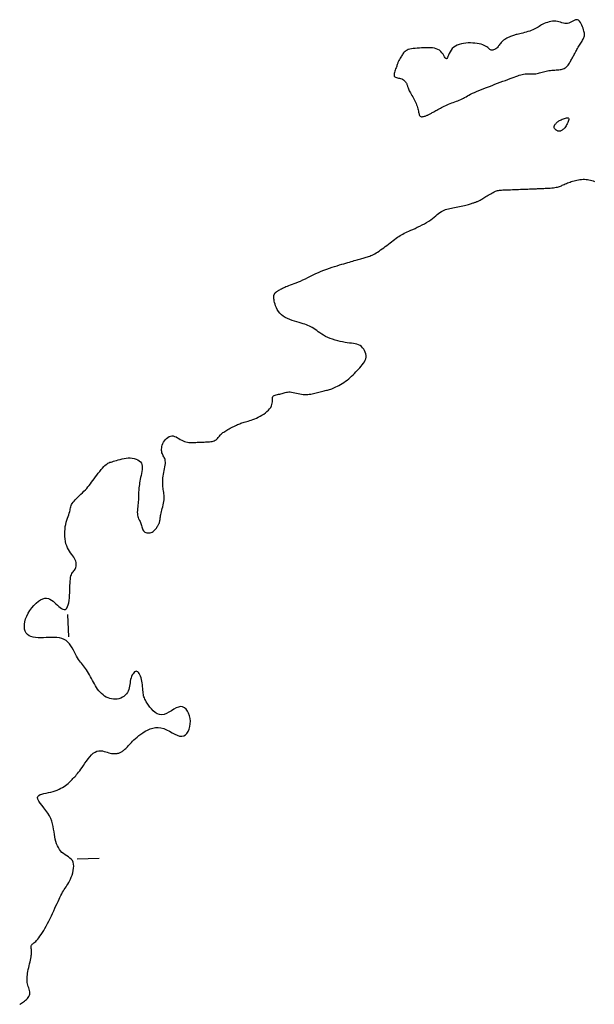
# Model space of a CAD drawing. Header units: millimetres. Extents: x 32690613 to 32693367, y 5343692 to 5344708.
# Tile 690 of 1009: x 32692999 to 32693025, y 5343816 to 5343860. Entities that reach past the tile are written whole.
import ezdxf

# ---------------------------------------------------------------- set-up
doc = ezdxf.new("R2010")
doc.units = ezdxf.units.MM
doc.header["$LTSCALE"] = 20
doc.layers.add('02-DGM_HL_493.50', color=112, linetype='Continuous')

msp = doc.modelspace()

# ---------------------------------------------------------------- linework, layer by layer
at = {"layer": '02-DGM_HL_493.50', "elevation": 493.5, "flags": 128}
for points in [[(32693021.014, 5343857.407), (32693021.103, 5343857.441), (32693021.185, 5343857.471), (32693021.261, 5343857.498), (32693021.333, 5343857.522), (32693021.401, 5343857.542), (32693021.466, 5343857.559), (32693021.529, 5343857.571), (32693021.591, 5343857.58), (32693021.654, 5343857.585), (32693021.716, 5343857.586), (32693021.778, 5343857.586), (32693021.84, 5343857.584), (32693021.901, 5343857.583), (32693021.961, 5343857.582), (32693022.021, 5343857.584), (32693022.079, 5343857.589), (32693022.137, 5343857.597), (32693022.193, 5343857.609), (32693022.249, 5343857.624), (32693022.305, 5343857.64), (32693022.362, 5343857.657), (32693022.42, 5343857.674), (32693022.479, 5343857.69), (32693022.54, 5343857.704), (32693022.603, 5343857.716), (32693022.667, 5343857.726), (32693022.733, 5343857.734), (32693022.799, 5343857.741), (32693022.865, 5343857.746), (32693022.929, 5343857.752), (32693022.992, 5343857.757), (32693023.053, 5343857.762), (32693023.11, 5343857.768), (32693023.164, 5343857.775), (32693023.216, 5343857.785), (32693023.264, 5343857.796), (32693023.31, 5343857.81), (32693023.353, 5343857.828), (32693023.393, 5343857.849), (32693023.431, 5343857.875), (32693023.466, 5343857.906), (32693023.499, 5343857.94), (32693023.53, 5343857.978), (32693023.559, 5343858.018), (32693023.585, 5343858.06), (32693023.611, 5343858.102), (32693023.634, 5343858.144), (32693023.657, 5343858.185), (32693023.678, 5343858.224), (32693023.699, 5343858.261), (32693023.719, 5343858.298), (32693023.739, 5343858.335), (32693023.759, 5343858.372), (32693023.78, 5343858.409), (32693023.801, 5343858.449), (32693023.824, 5343858.49), (32693023.848, 5343858.534), (32693023.874, 5343858.58), (32693023.9, 5343858.628), (32693023.927, 5343858.677), (32693023.955, 5343858.726), (32693023.984, 5343858.776), (32693024.013, 5343858.825), (32693024.043, 5343858.874), (32693024.072, 5343858.921), (32693024.101, 5343858.967), (32693024.129, 5343859.012), (32693024.155, 5343859.056), (32693024.18, 5343859.098), (32693024.202, 5343859.138), (32693024.222, 5343859.177), (32693024.238, 5343859.215), (32693024.25, 5343859.252), (32693024.258, 5343859.288), (32693024.263, 5343859.325), (32693024.263, 5343859.364), (32693024.26, 5343859.406), (32693024.252, 5343859.452), (32693024.24, 5343859.504), (32693024.224, 5343859.562), (32693024.204, 5343859.627), (32693024.18, 5343859.697), (32693024.152, 5343859.767), (32693024.12, 5343859.834), (32693024.084, 5343859.896), (32693024.045, 5343859.948), (32693024.002, 5343859.987), (32693023.957, 5343860.01), (32693023.908, 5343860.015), (32693023.856, 5343860.004), (32693023.802, 5343859.982), (32693023.745, 5343859.952), (32693023.687, 5343859.919), (32693023.627, 5343859.888), (32693023.566, 5343859.861), (32693023.504, 5343859.844), (32693023.442, 5343859.839), (32693023.379, 5343859.844), (32693023.315, 5343859.857), (32693023.249, 5343859.876), (32693023.183, 5343859.897), (32693023.114, 5343859.917), (32693023.044, 5343859.935), (32693022.972, 5343859.946), (32693022.898, 5343859.949), (32693022.822, 5343859.945), (32693022.746, 5343859.934), (32693022.671, 5343859.917), (32693022.597, 5343859.896), (32693022.526, 5343859.87), (32693022.457, 5343859.842), (32693022.394, 5343859.811), (32693022.335, 5343859.78), (32693022.28, 5343859.748), (32693022.227, 5343859.715), (32693022.175, 5343859.683), (32693022.122, 5343859.651), (32693022.067, 5343859.619), (32693022.008, 5343859.589), (32693021.945, 5343859.559), (32693021.875, 5343859.531), (32693021.801, 5343859.505), (32693021.723, 5343859.48), (32693021.645, 5343859.457), (32693021.567, 5343859.436), (32693021.491, 5343859.417), (32693021.42, 5343859.399), (32693021.354, 5343859.383), (32693021.296, 5343859.369), (32693021.244, 5343859.356), (32693021.197, 5343859.344), (32693021.153, 5343859.333), (32693021.111, 5343859.321), (32693021.07, 5343859.308), (32693021.027, 5343859.293), (32693020.983, 5343859.277), (32693020.935, 5343859.258), (32693020.884, 5343859.237), (32693020.832, 5343859.214), (32693020.78, 5343859.188), (32693020.728, 5343859.16), (32693020.678, 5343859.13), (32693020.631, 5343859.098), (32693020.588, 5343859.064), (32693020.55, 5343859.028), (32693020.517, 5343858.991), (32693020.486, 5343858.953), (32693020.458, 5343858.915), (32693020.432, 5343858.877), (32693020.405, 5343858.84), (32693020.378, 5343858.805), (32693020.349, 5343858.771), (32693020.318, 5343858.74), (32693020.285, 5343858.712), (32693020.25, 5343858.688), (32693020.214, 5343858.669), (32693020.179, 5343858.654), (32693020.143, 5343858.646), (32693020.109, 5343858.644), (32693020.076, 5343858.649), (32693020.045, 5343858.662), (32693020.015, 5343858.682), (32693019.985, 5343858.706), (32693019.951, 5343858.735), (32693019.914, 5343858.766), (32693019.871, 5343858.798), (32693019.821, 5343858.829), (32693019.762, 5343858.86), (32693019.694, 5343858.887), (32693019.616, 5343858.911), (32693019.531, 5343858.931), (32693019.439, 5343858.948), (32693019.342, 5343858.96), (32693019.242, 5343858.968), (32693019.139, 5343858.972), (32693019.035, 5343858.97), (32693018.931, 5343858.963), (32693018.829, 5343858.951), (32693018.73, 5343858.932), (32693018.635, 5343858.906), (32693018.545, 5343858.872), (32693018.462, 5343858.83), (32693018.387, 5343858.78), (32693018.322, 5343858.72), (32693018.267, 5343858.651), (32693018.222, 5343858.576), (32693018.184, 5343858.5), (32693018.152, 5343858.428), (32693018.125, 5343858.363), (32693018.101, 5343858.31), (32693018.079, 5343858.274), (32693018.057, 5343858.259), (32693018.033, 5343858.268), (32693018.007, 5343858.298), (32693017.977, 5343858.343), (32693017.943, 5343858.4), (32693017.904, 5343858.463), (32693017.859, 5343858.527), (32693017.807, 5343858.589), (32693017.747, 5343858.642), (32693017.678, 5343858.683), (32693017.602, 5343858.713), (32693017.519, 5343858.734), (32693017.43, 5343858.746), (32693017.337, 5343858.752), (32693017.241, 5343858.753), (32693017.142, 5343858.751), (32693017.042, 5343858.748), (32693016.943, 5343858.744), (32693016.844, 5343858.739), (32693016.748, 5343858.734), (32693016.655, 5343858.726), (32693016.567, 5343858.717), (32693016.486, 5343858.705), (32693016.411, 5343858.69), (32693016.345, 5343858.67), (32693016.288, 5343858.647), (32693016.239, 5343858.62), (32693016.197, 5343858.59), (32693016.162, 5343858.557), (32693016.131, 5343858.522), (32693016.103, 5343858.485), (32693016.078, 5343858.447), (32693016.055, 5343858.409), (32693016.031, 5343858.37), (32693016.008, 5343858.332), (32693015.985, 5343858.294), (32693015.964, 5343858.257), (32693015.943, 5343858.221), (32693015.924, 5343858.186), (32693015.906, 5343858.152), (32693015.891, 5343858.119), (32693015.878, 5343858.088), (32693015.866, 5343858.058), (32693015.855, 5343858.027), (32693015.845, 5343857.996), (32693015.834, 5343857.964), (32693015.822, 5343857.929), (32693015.809, 5343857.89), (32693015.793, 5343857.848), (32693015.775, 5343857.802), (32693015.756, 5343857.752), (32693015.737, 5343857.701), (32693015.721, 5343857.649), (32693015.709, 5343857.6), (32693015.703, 5343857.554), (32693015.704, 5343857.513), (32693015.716, 5343857.478), (32693015.738, 5343857.452), (32693015.77, 5343857.431), (32693015.809, 5343857.416), (32693015.853, 5343857.404), (32693015.901, 5343857.394), (32693015.95, 5343857.384), (32693015.999, 5343857.373), (32693016.046, 5343857.358), (32693016.088, 5343857.338), (32693016.126, 5343857.315), (32693016.16, 5343857.288), (32693016.189, 5343857.259), (32693016.215, 5343857.228), (32693016.237, 5343857.196), (32693016.256, 5343857.164), (32693016.271, 5343857.133), (32693016.284, 5343857.103), (32693016.294, 5343857.073), (32693016.303, 5343857.044), (32693016.311, 5343857.014), (32693016.321, 5343856.982), (32693016.333, 5343856.948), (32693016.347, 5343856.911), (32693016.365, 5343856.87), (32693016.388, 5343856.825), (32693016.415, 5343856.776), (32693016.444, 5343856.723), (32693016.476, 5343856.668), (32693016.51, 5343856.61), (32693016.544, 5343856.551), (32693016.578, 5343856.49), (32693016.61, 5343856.429), (32693016.641, 5343856.368), (32693016.669, 5343856.307), (32693016.695, 5343856.246), (32693016.719, 5343856.187), (32693016.74, 5343856.128), (32693016.759, 5343856.071), (32693016.776, 5343856.016), (32693016.79, 5343855.964), (32693016.801, 5343855.913), (32693016.81, 5343855.866), (32693016.819, 5343855.822), (32693016.828, 5343855.783), (32693016.838, 5343855.748), (32693016.85, 5343855.718), (32693016.865, 5343855.693), (32693016.884, 5343855.675), (32693016.908, 5343855.664), (32693016.936, 5343855.658), (32693016.967, 5343855.657), (32693017, 5343855.661), (32693017.034, 5343855.667), (32693017.068, 5343855.677), (32693017.102, 5343855.687), (32693017.134, 5343855.699), (32693017.163, 5343855.711), (32693017.191, 5343855.722), (32693017.217, 5343855.734), (32693017.243, 5343855.747), (32693017.269, 5343855.76), (32693017.295, 5343855.774), (32693017.322, 5343855.789), (32693017.352, 5343855.805), (32693017.384, 5343855.822), (32693017.418, 5343855.841), (32693017.455, 5343855.862), (32693017.495, 5343855.883), (32693017.537, 5343855.906), (32693017.581, 5343855.931), (32693017.629, 5343855.957), (32693017.678, 5343855.984), (32693017.731, 5343856.013), (32693017.785, 5343856.043), (32693017.842, 5343856.073), (32693017.902, 5343856.104), (32693017.963, 5343856.135), (32693018.026, 5343856.165), (32693018.091, 5343856.194), (32693018.158, 5343856.223), (32693018.227, 5343856.25), (32693018.296, 5343856.276), (32693018.366, 5343856.301), (32693018.436, 5343856.326), (32693018.505, 5343856.351), (32693018.572, 5343856.376), (32693018.638, 5343856.402), (32693018.701, 5343856.43), (32693018.761, 5343856.459), (32693018.819, 5343856.49), (32693018.878, 5343856.523), (32693018.938, 5343856.557), (32693019.001, 5343856.593), (32693019.068, 5343856.63), (32693019.142, 5343856.669), (32693019.223, 5343856.709), (32693019.314, 5343856.751), (32693019.413, 5343856.793), (32693019.518, 5343856.837), (32693019.63, 5343856.882), (32693019.746, 5343856.927), (32693019.865, 5343856.973), (32693019.987, 5343857.02), (32693020.11, 5343857.066), (32693020.233, 5343857.113), (32693020.356, 5343857.159), (32693020.476, 5343857.204), (32693020.593, 5343857.248), (32693020.707, 5343857.291), (32693020.815, 5343857.332), (32693020.918, 5343857.371)], [(32693022.99, 5343855.366), (32693023.011, 5343855.387), (32693023.033, 5343855.408), (32693023.057, 5343855.428), (32693023.083, 5343855.447), (32693023.113, 5343855.466), (32693023.146, 5343855.486), (32693023.182, 5343855.505), (32693023.223, 5343855.525), (32693023.268, 5343855.546), (32693023.315, 5343855.566), (32693023.364, 5343855.583), (32693023.411, 5343855.597), (32693023.454, 5343855.606), (32693023.493, 5343855.609), (32693023.524, 5343855.603), (32693023.546, 5343855.588), (32693023.557, 5343855.563), (32693023.558, 5343855.529), (32693023.55, 5343855.487), (32693023.536, 5343855.441), (32693023.515, 5343855.392), (32693023.491, 5343855.341), (32693023.463, 5343855.292), (32693023.434, 5343855.245), (32693023.404, 5343855.202), (32693023.375, 5343855.164), (32693023.345, 5343855.13), (32693023.316, 5343855.101), (32693023.287, 5343855.076), (32693023.26, 5343855.055), (32693023.232, 5343855.038), (32693023.206, 5343855.024), (32693023.181, 5343855.015), (32693023.157, 5343855.009), (32693023.134, 5343855.006), (32693023.111, 5343855.006), (32693023.089, 5343855.009), (32693023.068, 5343855.015), (32693023.046, 5343855.023), (32693023.025, 5343855.034), (32693023.004, 5343855.047), (32693022.983, 5343855.061), (32693022.964, 5343855.078), (32693022.946, 5343855.096), (32693022.93, 5343855.115), (32693022.917, 5343855.135), (32693022.908, 5343855.157), (32693022.903, 5343855.179), (32693022.902, 5343855.202), (32693022.905, 5343855.226), (32693022.913, 5343855.25), (32693022.923, 5343855.274), (32693022.937, 5343855.298), (32693022.953, 5343855.321), (32693022.971, 5343855.344)]]:
    msp.add_lwpolyline(points, close=True, dxfattribs=at)
for points in [[(32692998.873, 5343815.793), (32692998.916, 5343815.819), (32692998.959, 5343815.846), (32692999.003, 5343815.875), (32692999.048, 5343815.907), (32692999.094, 5343815.941), (32692999.14, 5343815.978), (32692999.184, 5343816.018), (32692999.225, 5343816.06), (32692999.261, 5343816.104), (32692999.291, 5343816.151), (32692999.313, 5343816.2), (32692999.327, 5343816.251), (32692999.33, 5343816.305), (32692999.325, 5343816.36), (32692999.313, 5343816.418), (32692999.297, 5343816.476), (32692999.278, 5343816.536), (32692999.258, 5343816.597), (32692999.239, 5343816.658), (32692999.223, 5343816.72), (32692999.212, 5343816.782), (32692999.205, 5343816.845), (32692999.203, 5343816.909), (32692999.205, 5343816.976), (32692999.211, 5343817.044), (32692999.219, 5343817.116), (32692999.231, 5343817.192), (32692999.246, 5343817.271), (32692999.262, 5343817.355), (32692999.28, 5343817.442), (32692999.299, 5343817.531), (32692999.319, 5343817.618), (32692999.338, 5343817.703), (32692999.355, 5343817.785), (32692999.371, 5343817.86), (32692999.384, 5343817.927), (32692999.395, 5343817.986), (32692999.402, 5343818.036), (32692999.407, 5343818.079), (32692999.409, 5343818.117), (32692999.41, 5343818.15), (32692999.409, 5343818.18), (32692999.406, 5343818.209), (32692999.402, 5343818.236), (32692999.398, 5343818.265), (32692999.393, 5343818.293), (32692999.389, 5343818.322), (32692999.386, 5343818.35), (32692999.385, 5343818.377), (32692999.387, 5343818.404), (32692999.393, 5343818.428), (32692999.402, 5343818.451), (32692999.416, 5343818.471), (32692999.435, 5343818.49), (32692999.458, 5343818.51), (32692999.485, 5343818.532), (32692999.517, 5343818.557), (32692999.553, 5343818.587), (32692999.592, 5343818.624), (32692999.635, 5343818.668), (32692999.682, 5343818.721), (32692999.732, 5343818.783), (32692999.784, 5343818.854), (32692999.839, 5343818.931), (32692999.895, 5343819.017), (32692999.952, 5343819.109), (32693000.011, 5343819.207), (32693000.069, 5343819.311), (32693000.127, 5343819.419), (32693000.185, 5343819.532), (32693000.242, 5343819.648), (32693000.298, 5343819.764), (32693000.353, 5343819.881), (32693000.406, 5343819.996), (32693000.457, 5343820.109), (32693000.506, 5343820.217), (32693000.553, 5343820.321), (32693000.598, 5343820.419), (32693000.641, 5343820.512), (32693000.682, 5343820.599), (32693000.723, 5343820.682), (32693000.763, 5343820.759), (32693000.802, 5343820.831), (32693000.841, 5343820.897), (32693000.88, 5343820.959), (32693000.92, 5343821.018), (32693000.959, 5343821.075), (32693000.999, 5343821.133), (32693001.038, 5343821.193), (32693001.077, 5343821.259), (32693001.116, 5343821.33), (32693001.155, 5343821.41), (32693001.192, 5343821.5), (32693001.228, 5343821.597), (32693001.259, 5343821.699), (32693001.283, 5343821.803), (32693001.3, 5343821.905), (32693001.305, 5343822.004), (32693001.299, 5343822.097), (32693001.277, 5343822.179), (32693001.241, 5343822.251), (32693001.19, 5343822.312), (32693001.13, 5343822.366), (32693001.061, 5343822.416), (32693000.989, 5343822.463), (32693000.915, 5343822.511), (32693000.842, 5343822.562), (32693000.774, 5343822.618), (32693000.712, 5343822.682), (32693000.658, 5343822.754), (32693000.611, 5343822.833), (32693000.569, 5343822.918), (32693000.533, 5343823.009), (32693000.503, 5343823.106), (32693000.476, 5343823.208), (32693000.455, 5343823.315), (32693000.436, 5343823.425), (32693000.419, 5343823.539), (32693000.401, 5343823.656), (32693000.379, 5343823.776), (32693000.352, 5343823.897), (32693000.316, 5343824.019), (32693000.269, 5343824.142), (32693000.209, 5343824.264), (32693000.135, 5343824.386), (32693000.051, 5343824.506), (32692999.963, 5343824.621), (32692999.878, 5343824.731), (32692999.801, 5343824.833), (32692999.738, 5343824.926), (32692999.694, 5343825.008), (32692999.677, 5343825.077), (32692999.69, 5343825.133), (32692999.729, 5343825.177), (32692999.792, 5343825.211), (32692999.872, 5343825.238), (32692999.966, 5343825.26), (32693000.068, 5343825.28), (32693000.174, 5343825.301), (32693000.279, 5343825.323), (32693000.379, 5343825.351), (32693000.475, 5343825.382), (32693000.564, 5343825.418), (32693000.649, 5343825.456), (32693000.728, 5343825.497), (32693000.802, 5343825.539), (32693000.871, 5343825.583), (32693000.934, 5343825.627), (32693000.992, 5343825.671), (32693001.046, 5343825.715), (32693001.096, 5343825.758), (32693001.143, 5343825.802), (32693001.187, 5343825.845), (32693001.229, 5343825.889), (32693001.27, 5343825.932), (32693001.31, 5343825.975), (32693001.35, 5343826.019), (32693001.391, 5343826.063), (32693001.432, 5343826.111), (32693001.476, 5343826.162), (32693001.522, 5343826.219), (32693001.571, 5343826.283), (32693001.624, 5343826.354), (32693001.681, 5343826.434), (32693001.742, 5343826.525), (32693001.808, 5343826.622), (32693001.878, 5343826.722), (32693001.951, 5343826.82), (32693002.027, 5343826.914), (32693002.105, 5343826.998), (32693002.184, 5343827.07), (32693002.266, 5343827.124), (32693002.348, 5343827.159), (32693002.429, 5343827.177), (32693002.511, 5343827.18), (32693002.59, 5343827.172), (32693002.668, 5343827.156), (32693002.742, 5343827.135), (32693002.813, 5343827.113), (32693002.878, 5343827.093), (32693002.939, 5343827.077), (32693002.995, 5343827.065), (32693003.046, 5343827.058), (32693003.094, 5343827.054), (32693003.138, 5343827.054), (32693003.179, 5343827.056), (32693003.218, 5343827.06), (32693003.255, 5343827.066), (32693003.29, 5343827.073), (32693003.325, 5343827.082), (32693003.358, 5343827.092), (32693003.391, 5343827.104), (32693003.422, 5343827.118), (32693003.453, 5343827.134), (32693003.484, 5343827.153), (32693003.515, 5343827.173), (32693003.545, 5343827.197), (32693003.576, 5343827.223), (32693003.608, 5343827.252), (32693003.641, 5343827.284), (32693003.675, 5343827.32), (32693003.713, 5343827.359), (32693003.753, 5343827.402), (32693003.796, 5343827.448), (32693003.843, 5343827.499), (32693003.894, 5343827.553), (32693003.95, 5343827.611), (32693004.011, 5343827.67), (32693004.078, 5343827.733), (32693004.152, 5343827.796), (32693004.232, 5343827.862), (32693004.319, 5343827.927), (32693004.414, 5343827.993), (32693004.516, 5343828.056), (32693004.624, 5343828.114), (32693004.737, 5343828.163), (32693004.855, 5343828.2), (32693004.976, 5343828.223), (32693005.1, 5343828.228), (32693005.225, 5343828.213), (32693005.352, 5343828.176), (32693005.478, 5343828.123), (32693005.602, 5343828.059), (32693005.724, 5343827.993), (32693005.842, 5343827.93), (32693005.954, 5343827.878), (32693006.06, 5343827.843), (32693006.158, 5343827.833), (32693006.247, 5343827.851), (32693006.326, 5343827.896), (32693006.394, 5343827.965), (32693006.451, 5343828.052), (32693006.496, 5343828.155), (32693006.528, 5343828.269), (32693006.545, 5343828.39), (32693006.548, 5343828.515), (32693006.535, 5343828.639), (32693006.508, 5343828.758), (32693006.468, 5343828.87), (32693006.416, 5343828.968), (32693006.352, 5343829.051), (32693006.278, 5343829.114), (32693006.196, 5343829.153), (32693006.106, 5343829.165), (32693006.009, 5343829.147), (32693005.907, 5343829.105), (32693005.801, 5343829.047), (32693005.692, 5343828.982), (32693005.582, 5343828.916), (32693005.472, 5343828.859), (32693005.364, 5343828.817), (32693005.258, 5343828.798), (32693005.156, 5343828.809), (32693005.059, 5343828.846), (32693004.967, 5343828.903), (32693004.881, 5343828.976), (32693004.802, 5343829.059), (32693004.73, 5343829.147), (32693004.667, 5343829.234), (32693004.612, 5343829.315), (32693004.567, 5343829.386), (32693004.53, 5343829.448), (32693004.501, 5343829.503), (32693004.478, 5343829.555), (32693004.46, 5343829.604), (32693004.447, 5343829.654), (32693004.436, 5343829.708), (32693004.428, 5343829.766), (32693004.421, 5343829.832), (32693004.414, 5343829.905), (32693004.407, 5343829.982), (32693004.399, 5343830.062), (32693004.39, 5343830.145), (32693004.379, 5343830.228), (32693004.365, 5343830.31), (32693004.348, 5343830.389), (32693004.328, 5343830.464), (32693004.304, 5343830.534), (32693004.277, 5343830.596), (32693004.247, 5343830.651), (32693004.216, 5343830.695), (32693004.182, 5343830.728), (32693004.147, 5343830.749), (32693004.111, 5343830.755), (32693004.075, 5343830.746), (32693004.038, 5343830.723), (32693004.002, 5343830.688), (32693003.968, 5343830.642), (32693003.936, 5343830.586), (32693003.907, 5343830.524), (32693003.882, 5343830.456), (32693003.862, 5343830.384), (32693003.846, 5343830.309), (32693003.834, 5343830.233), (32693003.823, 5343830.156), (32693003.811, 5343830.079), (32693003.797, 5343830.004), (32693003.778, 5343829.931), (32693003.752, 5343829.861), (32693003.718, 5343829.794), (32693003.674, 5343829.733), (32693003.62, 5343829.677), (32693003.558, 5343829.627), (32693003.49, 5343829.584), (32693003.416, 5343829.549), (32693003.338, 5343829.521), (32693003.257, 5343829.503), (32693003.174, 5343829.495), (32693003.09, 5343829.497), (32693003.007, 5343829.509), (32693002.925, 5343829.529), (32693002.845, 5343829.559), (32693002.766, 5343829.596), (32693002.691, 5343829.64), (32693002.62, 5343829.692), (32693002.552, 5343829.749), (32693002.49, 5343829.811), (32693002.432, 5343829.879), (32693002.377, 5343829.95), (32693002.326, 5343830.025), (32693002.277, 5343830.102), (32693002.23, 5343830.182), (32693002.185, 5343830.263), (32693002.14, 5343830.344), (32693002.095, 5343830.426), (32693002.05, 5343830.507), (32693002.005, 5343830.586), (32693001.961, 5343830.664), (32693001.916, 5343830.739), (32693001.871, 5343830.811), (32693001.827, 5343830.879), (32693001.783, 5343830.942), (32693001.739, 5343831), (32693001.695, 5343831.056), (32693001.651, 5343831.11), (32693001.607, 5343831.164), (32693001.563, 5343831.222), (32693001.519, 5343831.283), (32693001.475, 5343831.352), (32693001.43, 5343831.428), (32693001.385, 5343831.515), (32693001.338, 5343831.608), (32693001.288, 5343831.705), (32693001.235, 5343831.803), (32693001.176, 5343831.898), (32693001.111, 5343831.987), (32693001.039, 5343832.066), (32693000.958, 5343832.133), (32693000.868, 5343832.184), (32693000.769, 5343832.222), (32693000.662, 5343832.247), (32693000.55, 5343832.263), (32693000.432, 5343832.27), (32693000.311, 5343832.272), (32693000.188, 5343832.269), (32693000.063, 5343832.265), (32692999.939, 5343832.26), (32692999.816, 5343832.258), (32692999.697, 5343832.259), (32692999.584, 5343832.267), (32692999.478, 5343832.282), (32692999.381, 5343832.308), (32692999.296, 5343832.346), (32692999.224, 5343832.399), (32692999.167, 5343832.466), (32692999.124, 5343832.549), (32692999.097, 5343832.643), (32692999.085, 5343832.748), (32692999.089, 5343832.861), (32692999.107, 5343832.98), (32692999.142, 5343833.105), (32692999.191, 5343833.231), (32692999.256, 5343833.358), (32692999.334, 5343833.483), (32692999.422, 5343833.602), (32692999.517, 5343833.713), (32692999.616, 5343833.812), (32692999.717, 5343833.897), (32692999.816, 5343833.964), (32692999.912, 5343834.01), (32693000.001, 5343834.034), (32693000.084, 5343834.036), (32693000.162, 5343834.021), (32693000.236, 5343833.991), (32693000.306, 5343833.95), (32693000.373, 5343833.899), (32693000.439, 5343833.843), (32693000.504, 5343833.783), (32693000.569, 5343833.723), (32693000.633, 5343833.667), (32693000.696, 5343833.616), (32693000.756, 5343833.574), (32693000.813, 5343833.543), (32693000.866, 5343833.527), (32693000.915, 5343833.529), (32693000.958, 5343833.551), (32693000.996, 5343833.594), (32693001.027, 5343833.658), (32693001.054, 5343833.739), (32693001.076, 5343833.833), (32693001.093, 5343833.938), (32693001.107, 5343834.049), (32693001.117, 5343834.164), (32693001.124, 5343834.28), (32693001.129, 5343834.393), (32693001.132, 5343834.503), (32693001.135, 5343834.608), (32693001.139, 5343834.708), (32693001.144, 5343834.801), (32693001.151, 5343834.887), (32693001.163, 5343834.964), (32693001.178, 5343835.033), (32693001.199, 5343835.091), (32693001.224, 5343835.141), (32693001.252, 5343835.185), (32693001.282, 5343835.224), (32693001.312, 5343835.261), (32693001.34, 5343835.297), (32693001.366, 5343835.334), (32693001.387, 5343835.374), (32693001.404, 5343835.419), (32693001.414, 5343835.468), (32693001.419, 5343835.521), (32693001.418, 5343835.577), (32693001.409, 5343835.635), (32693001.394, 5343835.695), (32693001.372, 5343835.756), (32693001.342, 5343835.817), (32693001.305, 5343835.879), (32693001.262, 5343835.941), (32693001.215, 5343836.004), (32693001.165, 5343836.071), (32693001.116, 5343836.142), (32693001.069, 5343836.217), (32693001.025, 5343836.299), (32693000.986, 5343836.387), (32693000.955, 5343836.483), (32693000.931, 5343836.586), (32693000.914, 5343836.694), (32693000.904, 5343836.804), (32693000.9, 5343836.917), (32693000.903, 5343837.029), (32693000.911, 5343837.139), (32693000.925, 5343837.247), (32693000.944, 5343837.349), (32693000.968, 5343837.446), (32693000.994, 5343837.538), (32693001.021, 5343837.626), (32693001.049, 5343837.707), (32693001.076, 5343837.784), (32693001.1, 5343837.855), (32693001.121, 5343837.921), (32693001.137, 5343837.982), (32693001.15, 5343838.038), (32693001.162, 5343838.092), (32693001.175, 5343838.142), (32693001.19, 5343838.192), (32693001.21, 5343838.241), (32693001.236, 5343838.292), (32693001.271, 5343838.344), (32693001.316, 5343838.399), (32693001.369, 5343838.457), (32693001.428, 5343838.517), (32693001.493, 5343838.579), (32693001.56, 5343838.642), (32693001.629, 5343838.706), (32693001.698, 5343838.771), (32693001.764, 5343838.836), (32693001.826, 5343838.901), (32693001.885, 5343838.967), (32693001.941, 5343839.033), (32693001.996, 5343839.101), (32693002.051, 5343839.17), (32693002.106, 5343839.242), (32693002.162, 5343839.317), (32693002.22, 5343839.396), (32693002.281, 5343839.478), (32693002.343, 5343839.562), (32693002.407, 5343839.647), (32693002.471, 5343839.729), (32693002.533, 5343839.807), (32693002.594, 5343839.88), (32693002.651, 5343839.944), (32693002.705, 5343839.999), (32693002.754, 5343840.042), (32693002.8, 5343840.075), (32693002.843, 5343840.101), (32693002.887, 5343840.12), (32693002.932, 5343840.136), (32693002.979, 5343840.15), (32693003.032, 5343840.164), (32693003.09, 5343840.181), (32693003.155, 5343840.2), (32693003.228, 5343840.223), (32693003.306, 5343840.247), (32693003.389, 5343840.27), (32693003.476, 5343840.292), (32693003.566, 5343840.311), (32693003.658, 5343840.324), (32693003.751, 5343840.331), (32693003.845, 5343840.331), (32693003.936, 5343840.323), (32693004.025, 5343840.307), (32693004.107, 5343840.283), (32693004.183, 5343840.251), (32693004.248, 5343840.21), (32693004.303, 5343840.161), (32693004.344, 5343840.104), (32693004.37, 5343840.039), (32693004.383, 5343839.967), (32693004.386, 5343839.889), (32693004.379, 5343839.807), (32693004.366, 5343839.721), (32693004.349, 5343839.634), (32693004.33, 5343839.547), (32693004.311, 5343839.461), (32693004.293, 5343839.377), (32693004.278, 5343839.296), (32693004.264, 5343839.217), (32693004.253, 5343839.141), (32693004.244, 5343839.067), (32693004.236, 5343838.997), (32693004.23, 5343838.93), (32693004.225, 5343838.866), (32693004.222, 5343838.804), (32693004.22, 5343838.745), (32693004.218, 5343838.687), (32693004.217, 5343838.629), (32693004.215, 5343838.569), (32693004.212, 5343838.507), (32693004.209, 5343838.442), (32693004.203, 5343838.373), (32693004.195, 5343838.298), (32693004.187, 5343838.219), (32693004.178, 5343838.139), (32693004.17, 5343838.058), (32693004.165, 5343837.978), (32693004.162, 5343837.901), (32693004.163, 5343837.828), (32693004.168, 5343837.762), (32693004.18, 5343837.704), (32693004.196, 5343837.652), (32693004.216, 5343837.605), (32693004.238, 5343837.562), (32693004.261, 5343837.52), (32693004.284, 5343837.48), (32693004.305, 5343837.438), (32693004.325, 5343837.393), (32693004.34, 5343837.345), (32693004.354, 5343837.295), (32693004.366, 5343837.243), (32693004.379, 5343837.192), (32693004.394, 5343837.143), (32693004.412, 5343837.098), (32693004.435, 5343837.057), (32693004.464, 5343837.023), (32693004.5, 5343836.997), (32693004.542, 5343836.979), (32693004.588, 5343836.968), (32693004.637, 5343836.963), (32693004.688, 5343836.965), (32693004.738, 5343836.973), (32693004.787, 5343836.986), (32693004.832, 5343837.004), (32693004.872, 5343837.027), (32693004.909, 5343837.053), (32693004.941, 5343837.083), (32693004.97, 5343837.114), (32693004.996, 5343837.147), (32693005.02, 5343837.181), (32693005.041, 5343837.214), (32693005.061, 5343837.247), (32693005.081, 5343837.278), (32693005.098, 5343837.308), (32693005.115, 5343837.338), (32693005.13, 5343837.367), (32693005.144, 5343837.396), (32693005.156, 5343837.427), (32693005.166, 5343837.458), (32693005.174, 5343837.49), (32693005.18, 5343837.525), (32693005.185, 5343837.562), (32693005.189, 5343837.602), (32693005.193, 5343837.645), (32693005.198, 5343837.692), (32693005.205, 5343837.743), (32693005.214, 5343837.799), (32693005.227, 5343837.859), (32693005.243, 5343837.925), (32693005.261, 5343837.995), (32693005.282, 5343838.068), (32693005.302, 5343838.144), (32693005.322, 5343838.221), (32693005.34, 5343838.298), (32693005.355, 5343838.374), (32693005.365, 5343838.449), (32693005.37, 5343838.52), (32693005.37, 5343838.59), (32693005.366, 5343838.657), (32693005.36, 5343838.723), (32693005.351, 5343838.787), (32693005.341, 5343838.85), (32693005.331, 5343838.913), (32693005.322, 5343838.975), (32693005.314, 5343839.037), (32693005.308, 5343839.1), (32693005.304, 5343839.164), (32693005.303, 5343839.23), (32693005.304, 5343839.297), (32693005.308, 5343839.367), (32693005.315, 5343839.441), (32693005.326, 5343839.517), (32693005.34, 5343839.598), (32693005.357, 5343839.681), (32693005.374, 5343839.765), (32693005.391, 5343839.848), (32693005.406, 5343839.93), (32693005.418, 5343840.008), (32693005.425, 5343840.08), (32693005.426, 5343840.147), (32693005.42, 5343840.205), (32693005.408, 5343840.257), (32693005.392, 5343840.304), (32693005.371, 5343840.348), (32693005.35, 5343840.389), (32693005.327, 5343840.43), (32693005.306, 5343840.472), (32693005.287, 5343840.517), (32693005.271, 5343840.565), (32693005.26, 5343840.616), (32693005.254, 5343840.671), (32693005.252, 5343840.729), (32693005.257, 5343840.789), (32693005.268, 5343840.85), (32693005.285, 5343840.913), (32693005.31, 5343840.976), (32693005.343, 5343841.04), (32693005.382, 5343841.101), (32693005.428, 5343841.16), (32693005.478, 5343841.212), (32693005.533, 5343841.257), (32693005.591, 5343841.292), (32693005.652, 5343841.316), (32693005.714, 5343841.325), (32693005.777, 5343841.321), (32693005.84, 5343841.303), (32693005.903, 5343841.276), (32693005.967, 5343841.242), (32693006.031, 5343841.204), (32693006.095, 5343841.164), (32693006.159, 5343841.127), (32693006.223, 5343841.095), (32693006.287, 5343841.07), (32693006.35, 5343841.052), (32693006.413, 5343841.04), (32693006.476, 5343841.032), (32693006.539, 5343841.029), (32693006.601, 5343841.028), (32693006.664, 5343841.029), (32693006.726, 5343841.031), (32693006.788, 5343841.034), (32693006.851, 5343841.036), (32693006.913, 5343841.039), (32693006.976, 5343841.041), (32693007.038, 5343841.044), (32693007.101, 5343841.046), (32693007.163, 5343841.049), (32693007.226, 5343841.051), (32693007.288, 5343841.054), (32693007.35, 5343841.057), (32693007.41, 5343841.061), (32693007.468, 5343841.067), (32693007.524, 5343841.076), (32693007.576, 5343841.088), (32693007.624, 5343841.104), (32693007.668, 5343841.124), (32693007.706, 5343841.149), (32693007.74, 5343841.177), (32693007.77, 5343841.209), (32693007.798, 5343841.244), (32693007.825, 5343841.279), (32693007.852, 5343841.315), (32693007.879, 5343841.35), (32693007.908, 5343841.383), (32693007.939, 5343841.415), (32693007.973, 5343841.444), (32693008.01, 5343841.472), (32693008.049, 5343841.498), (32693008.091, 5343841.525), (32693008.136, 5343841.551), (32693008.183, 5343841.577), (32693008.233, 5343841.605), (32693008.285, 5343841.633), (32693008.339, 5343841.663), (32693008.394, 5343841.693), (32693008.45, 5343841.723), (32693008.506, 5343841.752), (32693008.562, 5343841.78), (32693008.616, 5343841.806), (32693008.669, 5343841.83), (32693008.719, 5343841.852), (32693008.767, 5343841.871), (32693008.815, 5343841.889), (32693008.864, 5343841.906), (32693008.913, 5343841.922), (32693008.965, 5343841.937), (32693009.021, 5343841.954), (32693009.08, 5343841.971), (32693009.144, 5343841.99), (32693009.213, 5343842.011), (32693009.286, 5343842.034), (32693009.361, 5343842.06), (32693009.44, 5343842.09), (32693009.52, 5343842.123), (32693009.601, 5343842.161), (32693009.683, 5343842.203), (32693009.764, 5343842.251), (32693009.843, 5343842.303), (32693009.919, 5343842.358), (32693009.99, 5343842.417), (32693010.055, 5343842.478), (32693010.111, 5343842.541), (32693010.158, 5343842.604), (32693010.193, 5343842.668), (32693010.215, 5343842.731), (32693010.228, 5343842.793), (32693010.234, 5343842.853), (32693010.235, 5343842.909), (32693010.236, 5343842.962), (32693010.238, 5343843.01), (32693010.245, 5343843.052), (32693010.26, 5343843.088), (32693010.284, 5343843.116), (32693010.318, 5343843.139), (32693010.359, 5343843.156), (32693010.406, 5343843.17), (32693010.457, 5343843.181), (32693010.51, 5343843.191), (32693010.563, 5343843.201), (32693010.616, 5343843.213), (32693010.667, 5343843.226), (32693010.715, 5343843.241), (32693010.763, 5343843.256), (32693010.812, 5343843.27), (32693010.862, 5343843.283), (32693010.914, 5343843.292), (32693010.97, 5343843.296), (32693011.03, 5343843.296), (32693011.095, 5343843.289), (32693011.165, 5343843.277), (32693011.238, 5343843.262), (32693011.313, 5343843.244), (32693011.39, 5343843.226), (32693011.467, 5343843.21), (32693011.543, 5343843.195), (32693011.618, 5343843.185), (32693011.69, 5343843.18), (32693011.759, 5343843.18), (32693011.827, 5343843.185), (32693011.892, 5343843.192), (32693011.956, 5343843.203), (32693012.019, 5343843.216), (32693012.082, 5343843.23), (32693012.144, 5343843.245), (32693012.206, 5343843.26), (32693012.267, 5343843.274), (32693012.328, 5343843.289), (32693012.388, 5343843.304), (32693012.447, 5343843.318), (32693012.504, 5343843.331), (32693012.559, 5343843.345), (32693012.612, 5343843.357), (32693012.662, 5343843.37), (32693012.711, 5343843.382), (32693012.76, 5343843.395), (32693012.808, 5343843.409), (32693012.858, 5343843.425), (32693012.91, 5343843.443), (32693012.965, 5343843.465), (32693013.024, 5343843.49), (32693013.088, 5343843.52), (32693013.155, 5343843.554), (32693013.226, 5343843.591), (32693013.3, 5343843.632), (32693013.374, 5343843.677), (32693013.448, 5343843.725), (32693013.522, 5343843.776), (32693013.594, 5343843.83), (32693013.664, 5343843.886), (32693013.731, 5343843.944), (32693013.796, 5343844.004), (32693013.86, 5343844.066), (32693013.922, 5343844.129), (32693013.983, 5343844.193), (32693014.043, 5343844.257), (32693014.103, 5343844.322), (32693014.163, 5343844.387), (32693014.221, 5343844.452), (32693014.276, 5343844.518), (32693014.326, 5343844.584), (32693014.369, 5343844.652), (32693014.404, 5343844.721), (32693014.43, 5343844.791), (32693014.443, 5343844.863), (32693014.445, 5343844.937), (32693014.434, 5343845.012), (32693014.412, 5343845.086), (32693014.38, 5343845.156), (32693014.339, 5343845.223), (32693014.29, 5343845.284), (32693014.235, 5343845.337), (32693014.173, 5343845.381), (32693014.107, 5343845.415), (32693014.035, 5343845.441), (32693013.959, 5343845.46), (32693013.878, 5343845.474), (32693013.791, 5343845.485), (32693013.699, 5343845.495), (32693013.603, 5343845.507), (32693013.5, 5343845.522), (32693013.393, 5343845.541), (32693013.282, 5343845.565), (32693013.169, 5343845.593), (32693013.055, 5343845.626), (32693012.942, 5343845.662), (32693012.833, 5343845.703), (32693012.727, 5343845.746), (32693012.628, 5343845.793), (32693012.536, 5343845.843), (32693012.451, 5343845.895), (32693012.371, 5343845.947), (32693012.297, 5343845.999), (32693012.226, 5343846.05), (32693012.159, 5343846.099), (32693012.093, 5343846.145), (32693012.029, 5343846.187), (32693011.965, 5343846.224), (32693011.9, 5343846.256), (32693011.833, 5343846.285), (32693011.763, 5343846.312), (32693011.69, 5343846.337), (32693011.611, 5343846.362), (32693011.527, 5343846.387), (32693011.436, 5343846.414), (32693011.338, 5343846.443), (32693011.234, 5343846.475), (32693011.127, 5343846.51), (32693011.02, 5343846.55), (32693010.915, 5343846.595), (32693010.815, 5343846.645), (32693010.722, 5343846.702), (32693010.638, 5343846.766), (32693010.567, 5343846.838), (32693010.506, 5343846.915), (32693010.456, 5343846.995), (32693010.414, 5343847.077), (32693010.381, 5343847.159), (32693010.355, 5343847.237), (32693010.335, 5343847.31), (32693010.32, 5343847.377), (32693010.309, 5343847.434), (32693010.302, 5343847.483), (32693010.298, 5343847.525), (32693010.296, 5343847.561), (32693010.297, 5343847.591), (32693010.3, 5343847.617), (32693010.305, 5343847.639), (32693010.31, 5343847.658), (32693010.317, 5343847.676), (32693010.324, 5343847.692), (32693010.332, 5343847.707), (32693010.34, 5343847.72), (32693010.349, 5343847.732), (32693010.358, 5343847.744), (32693010.368, 5343847.754), (32693010.378, 5343847.764), (32693010.388, 5343847.773), (32693010.399, 5343847.782), (32693010.411, 5343847.79), (32693010.425, 5343847.8), (32693010.44, 5343847.81), (32693010.458, 5343847.822), (32693010.479, 5343847.835), (32693010.503, 5343847.85), (32693010.531, 5343847.867), (32693010.563, 5343847.887), (32693010.598, 5343847.908), (32693010.638, 5343847.93), (32693010.683, 5343847.953), (32693010.732, 5343847.978), (32693010.786, 5343848.002), (32693010.845, 5343848.027), (32693010.909, 5343848.052), (32693010.979, 5343848.077), (32693011.053, 5343848.104), (32693011.133, 5343848.132), (32693011.218, 5343848.163), (32693011.307, 5343848.197), (32693011.402, 5343848.236), (32693011.502, 5343848.279), (32693011.607, 5343848.327), (32693011.716, 5343848.38), (32693011.829, 5343848.435), (32693011.946, 5343848.493), (32693012.064, 5343848.551), (32693012.185, 5343848.609), (32693012.307, 5343848.665), (32693012.43, 5343848.718), (32693012.553, 5343848.768), (32693012.676, 5343848.814), (32693012.797, 5343848.857), (32693012.915, 5343848.897), (32693013.031, 5343848.934), (32693013.143, 5343848.968), (32693013.25, 5343849), (32693013.352, 5343849.03), (32693013.448, 5343849.058), (32693013.538, 5343849.084), (32693013.623, 5343849.109), (32693013.703, 5343849.132), (32693013.778, 5343849.154), (32693013.848, 5343849.174), (32693013.915, 5343849.194), (32693013.979, 5343849.213), (32693014.039, 5343849.23), (32693014.097, 5343849.247), (32693014.152, 5343849.263), (32693014.206, 5343849.279), (32693014.257, 5343849.294), (32693014.308, 5343849.309), (32693014.358, 5343849.323), (32693014.408, 5343849.338), (32693014.457, 5343849.352), (32693014.507, 5343849.367), (32693014.558, 5343849.384), (32693014.609, 5343849.402), (32693014.663, 5343849.422), (32693014.718, 5343849.446), (32693014.775, 5343849.473), (32693014.835, 5343849.504), (32693014.897, 5343849.54), (32693014.963, 5343849.581), (32693015.03, 5343849.625), (32693015.099, 5343849.672), (32693015.169, 5343849.721), (32693015.24, 5343849.773), (32693015.311, 5343849.827), (32693015.382, 5343849.881), (32693015.453, 5343849.936), (32693015.523, 5343849.99), (32693015.593, 5343850.044), (32693015.661, 5343850.097), (32693015.728, 5343850.147), (32693015.794, 5343850.196), (32693015.857, 5343850.241), (32693015.919, 5343850.283), (32693015.98, 5343850.321), (32693016.039, 5343850.356), (32693016.099, 5343850.389), (32693016.161, 5343850.421), (32693016.227, 5343850.452), (32693016.297, 5343850.485), (32693016.373, 5343850.519), (32693016.457, 5343850.557), (32693016.549, 5343850.598), (32693016.647, 5343850.642), (32693016.75, 5343850.69), (32693016.856, 5343850.741), (32693016.962, 5343850.795), (32693017.067, 5343850.85), (32693017.168, 5343850.908), (32693017.263, 5343850.967), (32693017.351, 5343851.027), (32693017.431, 5343851.088), (32693017.506, 5343851.148), (32693017.577, 5343851.206), (32693017.643, 5343851.261), (32693017.707, 5343851.313), (32693017.769, 5343851.36), (32693017.83, 5343851.401), (32693017.891, 5343851.436), (32693017.953, 5343851.465), (32693018.015, 5343851.49), (32693018.079, 5343851.51), (32693018.144, 5343851.527), (32693018.211, 5343851.542), (32693018.28, 5343851.556), (32693018.351, 5343851.569), (32693018.425, 5343851.582), (32693018.5, 5343851.596), (32693018.576, 5343851.61), (32693018.651, 5343851.625), (32693018.726, 5343851.64), (32693018.797, 5343851.655), (32693018.866, 5343851.67), (32693018.931, 5343851.685), (32693018.99, 5343851.701), (32693019.044, 5343851.716), (32693019.095, 5343851.731), (32693019.14, 5343851.745), (32693019.183, 5343851.759), (32693019.221, 5343851.773), (32693019.257, 5343851.785), (32693019.29, 5343851.796), (32693019.321, 5343851.806), (32693019.35, 5343851.816), (32693019.378, 5343851.825), (32693019.405, 5343851.834), (32693019.431, 5343851.844), (32693019.459, 5343851.855), (32693019.487, 5343851.867), (32693019.517, 5343851.881), (32693019.548, 5343851.897), (32693019.582, 5343851.916), (32693019.618, 5343851.936), (32693019.657, 5343851.959), (32693019.698, 5343851.984), (32693019.741, 5343852.01), (32693019.787, 5343852.039), (32693019.835, 5343852.069), (32693019.887, 5343852.101), (32693019.94, 5343852.134), (32693019.994, 5343852.167), (32693020.05, 5343852.199), (32693020.104, 5343852.23), (32693020.158, 5343852.259), (32693020.211, 5343852.285), (32693020.26, 5343852.307), (32693020.307, 5343852.324), (32693020.352, 5343852.338), (32693020.397, 5343852.348), (32693020.442, 5343852.355), (32693020.488, 5343852.361), (32693020.538, 5343852.364), (32693020.592, 5343852.367), (32693020.651, 5343852.369), (32693020.717, 5343852.372), (32693020.788, 5343852.375), (32693020.865, 5343852.378), (32693020.946, 5343852.381), (32693021.03, 5343852.384), (32693021.116, 5343852.388), (32693021.204, 5343852.391), (32693021.294, 5343852.395), (32693021.383, 5343852.398), (32693021.471, 5343852.401), (32693021.557, 5343852.405), (32693021.641, 5343852.408), (32693021.722, 5343852.411), (32693021.799, 5343852.414), (32693021.87, 5343852.417), (32693021.936, 5343852.42), (32693021.995, 5343852.422), (32693022.05, 5343852.424), (32693022.101, 5343852.426), (32693022.15, 5343852.428), (32693022.199, 5343852.43), (32693022.25, 5343852.432), (32693022.305, 5343852.434), (32693022.364, 5343852.436), (32693022.43, 5343852.439), (32693022.5, 5343852.442), (32693022.574, 5343852.446), (32693022.65, 5343852.45), (32693022.725, 5343852.455), (32693022.799, 5343852.461), (32693022.869, 5343852.469), (32693022.934, 5343852.478), (32693022.993, 5343852.488), (32693023.047, 5343852.5), (32693023.096, 5343852.513), (32693023.141, 5343852.528), (32693023.184, 5343852.543), (32693023.226, 5343852.56), (32693023.268, 5343852.578), (32693023.311, 5343852.597), (32693023.356, 5343852.617), (32693023.403, 5343852.638), (32693023.453, 5343852.659), (32693023.504, 5343852.681), (32693023.558, 5343852.702), (32693023.614, 5343852.723), (32693023.673, 5343852.744), (32693023.733, 5343852.763), (32693023.796, 5343852.782), (32693023.861, 5343852.799), (32693023.927, 5343852.814), (32693023.994, 5343852.827), (32693024.062, 5343852.837), (32693024.131, 5343852.844), (32693024.199, 5343852.848), (32693024.266, 5343852.848), (32693024.333, 5343852.844), (32693024.399, 5343852.837), (32693024.464, 5343852.825), (32693024.528, 5343852.811), (32693024.592, 5343852.793), (32693024.656, 5343852.772), (32693024.72, 5343852.749)], [(32693001.023, 5343833.303), (32693001.062, 5343832.304)], [(32693002.452, 5343822.35), (32693001.453, 5343822.311)]]:
    msp.add_lwpolyline(points, dxfattribs=at)

doc.saveas('drawing.dxf')
